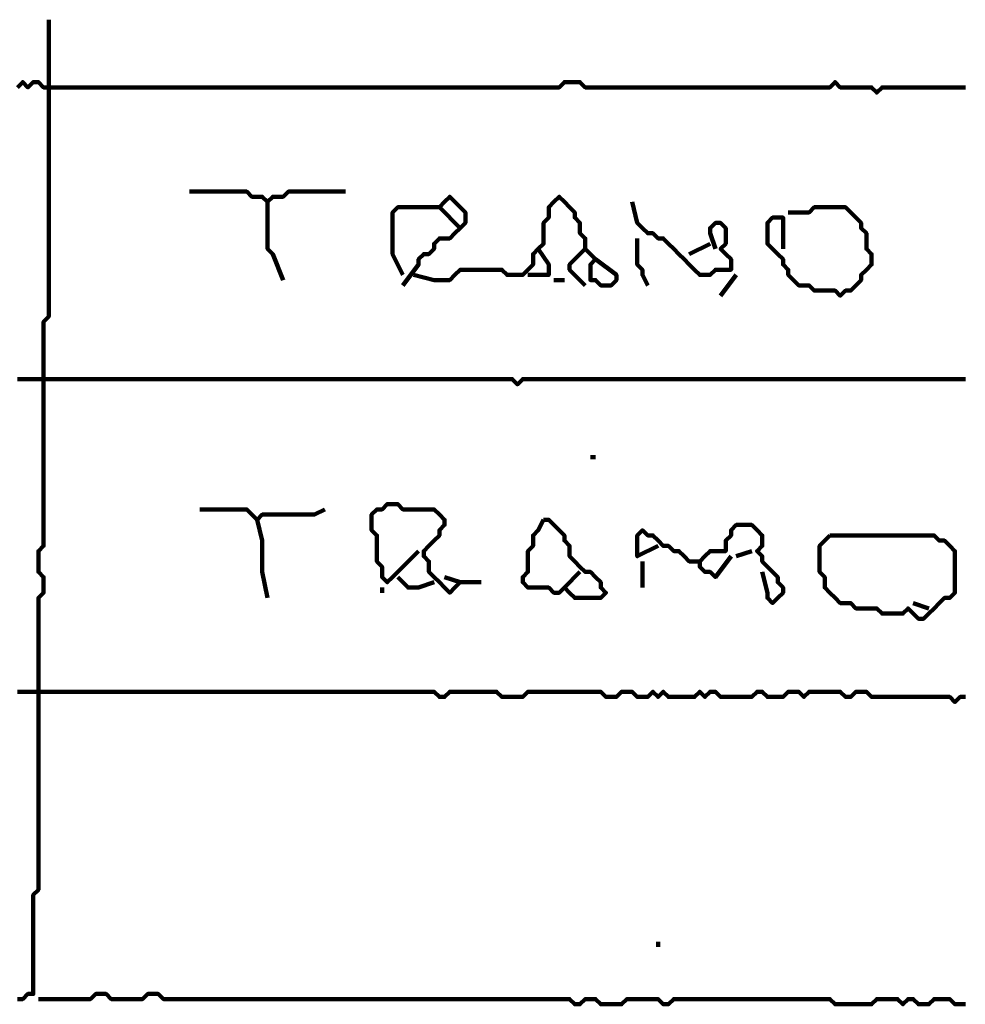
# Model space of a CAD drawing. Header units: metres. Extents: x 1959 to 4131, y 3282 to 4313.
# Tile 310 of 356: x 2430.24 to 2431.92, y 4299.43 to 4301.17. Entities that reach past the tile are written whole.
import ezdxf

# ---------------------------------------------------------------- set-up
doc = ezdxf.new("R2010")
doc.units = ezdxf.units.M
doc.layers.add('P', color=250, linetype='Continuous', lineweight=100)

msp = doc.modelspace()

# ---------------------------------------------------------------- linework, layer by layer
at = {"layer": 'P', "color": 0, "linetype": 'Continuous'}
for points in [[(2430.2909, 4301.1699), (2430.2909, 4301.1607), (2430.2909, 4301.1515), (2430.2909, 4301.1423), (2430.2909, 4301.133), (2430.2909, 4301.1238), (2430.2909, 4301.1146), (2430.2909, 4301.1053), (2430.2909, 4301.0961), (2430.2909, 4301.0869), (2430.2909, 4301.0776), (2430.2909, 4301.0684), (2430.2909, 4301.0592), (2430.2909, 4301.0499), (2430.2909, 4301.0407), (2430.2909, 4301.0315), (2430.2909, 4301.0223), (2430.2909, 4301.013), (2430.2909, 4301.0038), (2430.2909, 4300.9946), (2430.2909, 4300.9853), (2430.2909, 4300.9761), (2430.2909, 4300.9669), (2430.2909, 4300.9576), (2430.2909, 4300.9484), (2430.2909, 4300.9392), (2430.2909, 4300.9299), (2430.2909, 4300.9207), (2430.2909, 4300.9115), (2430.2909, 4300.9023), (2430.2909, 4300.893), (2430.2909, 4300.8838), (2430.2909, 4300.8746), (2430.2909, 4300.8653), (2430.2909, 4300.8561), (2430.2909, 4300.8469), (2430.2909, 4300.8376), (2430.2909, 4300.8284), (2430.2909, 4300.8192), (2430.2909, 4300.8099), (2430.2909, 4300.8007), (2430.2909, 4300.7915), (2430.2909, 4300.7823), (2430.2909, 4300.773), (2430.2909, 4300.7638), (2430.2909, 4300.7546), (2430.2909, 4300.7453), (2430.2909, 4300.7361), (2430.2909, 4300.7269), (2430.2909, 4300.7176), (2430.2909, 4300.7084), (2430.2909, 4300.6992), (2430.2909, 4300.6899), (2430.2909, 4300.6807), (2430.2909, 4300.6715), (2430.2909, 4300.6623), (2430.2909, 4300.653), (2430.2909, 4300.6438), (2430.2817, 4300.6346), (2430.2817, 4300.6253), (2430.2817, 4300.6161), (2430.2817, 4300.6069), (2430.2817, 4300.5976), (2430.2817, 4300.5884), (2430.2817, 4300.5792), (2430.2817, 4300.5699), (2430.2817, 4300.5607), (2430.2817, 4300.5515), (2430.2817, 4300.5423), (2430.2817, 4300.533), (2430.2817, 4300.5238), (2430.2817, 4300.5146), (2430.2817, 4300.5053), (2430.2817, 4300.4961), (2430.2817, 4300.4869), (2430.2817, 4300.4776), (2430.2817, 4300.4684), (2430.2817, 4300.4592), (2430.2817, 4300.4499), (2430.2817, 4300.4407), (2430.2817, 4300.4315), (2430.2817, 4300.4223), (2430.2817, 4300.413), (2430.2817, 4300.4038), (2430.2817, 4300.3946), (2430.2817, 4300.3853), (2430.2817, 4300.3761), (2430.2817, 4300.3669), (2430.2817, 4300.3576), (2430.2817, 4300.3484), (2430.2817, 4300.3392), (2430.2817, 4300.3299), (2430.2817, 4300.3207), (2430.2817, 4300.3115), (2430.2817, 4300.3023), (2430.2817, 4300.293), (2430.2817, 4300.2838), (2430.2817, 4300.2746), (2430.2817, 4300.2653), (2430.2817, 4300.2561), (2430.2817, 4300.2469), (2430.2817, 4300.2376), (2430.2725, 4300.2284), (2430.2725, 4300.2192), (2430.2725, 4300.2099), (2430.2725, 4300.2007), (2430.2725, 4300.1915), (2430.2817, 4300.1823), (2430.2817, 4300.173), (2430.2817, 4300.1638), (2430.2817, 4300.1546), (2430.2725, 4300.1453), (2430.2725, 4300.1361), (2430.2725, 4300.1269), (2430.2725, 4300.1176), (2430.2725, 4300.1084), (2430.2725, 4300.0992), (2430.2725, 4300.0899), (2430.2725, 4300.0807), (2430.2725, 4300.0715), (2430.2725, 4300.0623), (2430.2725, 4300.053), (2430.2725, 4300.0438), (2430.2725, 4300.0346), (2430.2725, 4300.0253), (2430.2725, 4300.0161), (2430.2725, 4300.0069), (2430.2725, 4299.9976), (2430.2725, 4299.9884), (2430.2725, 4299.9792), (2430.2725, 4299.9699), (2430.2725, 4299.9607), (2430.2725, 4299.9515), (2430.2725, 4299.9423), (2430.2725, 4299.933), (2430.2725, 4299.9238), (2430.2725, 4299.9146), (2430.2725, 4299.9053), (2430.2725, 4299.8961), (2430.2725, 4299.8869), (2430.2725, 4299.8776), (2430.2725, 4299.8684), (2430.2725, 4299.8592), (2430.2725, 4299.8499), (2430.2725, 4299.8407), (2430.2725, 4299.8315), (2430.2725, 4299.8223), (2430.2725, 4299.813), (2430.2725, 4299.8038), (2430.2725, 4299.7946), (2430.2725, 4299.7853), (2430.2725, 4299.7761), (2430.2725, 4299.7669), (2430.2725, 4299.7576), (2430.2725, 4299.7484), (2430.2725, 4299.7392), (2430.2725, 4299.7299), (2430.2725, 4299.7207), (2430.2725, 4299.7115), (2430.2725, 4299.7023), (2430.2725, 4299.693), (2430.2725, 4299.6838), (2430.2725, 4299.6746), (2430.2725, 4299.6653), (2430.2725, 4299.6561), (2430.2725, 4299.6469), (2430.2725, 4299.6376), (2430.2725, 4299.6284), (2430.2632, 4299.6192), (2430.2632, 4299.6099), (2430.2632, 4299.6007), (2430.2632, 4299.5915), (2430.2632, 4299.5823), (2430.2632, 4299.573), (2430.2632, 4299.5638), (2430.2632, 4299.5546), (2430.2632, 4299.5453), (2430.2632, 4299.5361), (2430.2632, 4299.5269), (2430.2632, 4299.5176), (2430.2632, 4299.5084), (2430.2632, 4299.4992), (2430.2632, 4299.4899), (2430.2632, 4299.4807), (2430.2632, 4299.4715), (2430.2632, 4299.4623), (2430.2632, 4299.453), (2430.2632, 4299.4438), (2430.254, 4299.4438), (2430.2448, 4299.4346), (2430.2356, 4299.4346)], [(2431.9156, 4301.0499), (2431.9063, 4301.0499), (2431.8971, 4301.0499), (2431.8879, 4301.0499), (2431.8786, 4301.0499), (2431.8694, 4301.0499), (2431.8602, 4301.0499), (2431.8509, 4301.0499), (2431.8417, 4301.0499), (2431.8325, 4301.0499), (2431.8232, 4301.0499), (2431.814, 4301.0499), (2431.8048, 4301.0499), (2431.7956, 4301.0499), (2431.7863, 4301.0499), (2431.7771, 4301.0499), (2431.7679, 4301.0499), (2431.7586, 4301.0407), (2431.7494, 4301.0499), (2431.7402, 4301.0499), (2431.7309, 4301.0499), (2431.7217, 4301.0499), (2431.7125, 4301.0499), (2431.7032, 4301.0499), (2431.694, 4301.0499), (2431.6848, 4301.0592), (2431.6756, 4301.0499), (2431.6663, 4301.0499), (2431.6571, 4301.0499), (2431.6479, 4301.0499), (2431.6386, 4301.0499), (2431.6294, 4301.0499), (2431.6202, 4301.0499), (2431.6109, 4301.0499), (2431.6017, 4301.0499), (2431.5925, 4301.0499), (2431.5832, 4301.0499), (2431.574, 4301.0499), (2431.5648, 4301.0499), (2431.5556, 4301.0499), (2431.5463, 4301.0499), (2431.5371, 4301.0499), (2431.5279, 4301.0499), (2431.5186, 4301.0499), (2431.5094, 4301.0499), (2431.5002, 4301.0499), (2431.4909, 4301.0499), (2431.4817, 4301.0499), (2431.4725, 4301.0499), (2431.4632, 4301.0499), (2431.454, 4301.0499), (2431.4448, 4301.0499), (2431.4356, 4301.0499), (2431.4263, 4301.0499), (2431.4171, 4301.0499), (2431.4079, 4301.0499), (2431.3986, 4301.0499), (2431.3894, 4301.0499), (2431.3802, 4301.0499), (2431.3709, 4301.0499), (2431.3617, 4301.0499), (2431.3525, 4301.0499), (2431.3432, 4301.0499), (2431.334, 4301.0499), (2431.3248, 4301.0499), (2431.3156, 4301.0499), (2431.3063, 4301.0499), (2431.2971, 4301.0499), (2431.2879, 4301.0499), (2431.2786, 4301.0499), (2431.2694, 4301.0499), (2431.2602, 4301.0499), (2431.2509, 4301.0499), (2431.2417, 4301.0499), (2431.2325, 4301.0592), (2431.2232, 4301.0592), (2431.214, 4301.0592), (2431.2048, 4301.0592), (2431.1956, 4301.0499), (2431.1863, 4301.0499), (2431.1771, 4301.0499), (2431.1679, 4301.0499), (2431.1586, 4301.0499), (2431.1494, 4301.0499), (2431.1402, 4301.0499), (2431.1309, 4301.0499), (2431.1217, 4301.0499), (2431.1125, 4301.0499), (2431.1032, 4301.0499), (2431.094, 4301.0499), (2431.0848, 4301.0499), (2431.0756, 4301.0499), (2431.0663, 4301.0499), (2431.0571, 4301.0499), (2431.0479, 4301.0499), (2431.0386, 4301.0499), (2431.0294, 4301.0499), (2431.0202, 4301.0499), (2431.0109, 4301.0499), (2431.0017, 4301.0499), (2430.9925, 4301.0499), (2430.9832, 4301.0499), (2430.974, 4301.0499), (2430.9648, 4301.0499), (2430.9556, 4301.0499), (2430.9463, 4301.0499), (2430.9371, 4301.0499), (2430.9279, 4301.0499), (2430.9186, 4301.0499), (2430.9094, 4301.0499), (2430.9002, 4301.0499), (2430.8909, 4301.0499), (2430.8817, 4301.0499), (2430.8725, 4301.0499), (2430.8632, 4301.0499), (2430.854, 4301.0499), (2430.8448, 4301.0499), (2430.8356, 4301.0499), (2430.8263, 4301.0499), (2430.8171, 4301.0499), (2430.8079, 4301.0499), (2430.7986, 4301.0499), (2430.7894, 4301.0499), (2430.7802, 4301.0499), (2430.7709, 4301.0499), (2430.7617, 4301.0499), (2430.7525, 4301.0499), (2430.7432, 4301.0499), (2430.734, 4301.0499), (2430.7248, 4301.0499), (2430.7156, 4301.0499), (2430.7063, 4301.0499), (2430.6971, 4301.0499), (2430.6879, 4301.0499), (2430.6786, 4301.0499), (2430.6694, 4301.0499), (2430.6602, 4301.0499), (2430.6509, 4301.0499), (2430.6417, 4301.0499), (2430.6325, 4301.0499), (2430.6232, 4301.0499), (2430.614, 4301.0499), (2430.6048, 4301.0499), (2430.5956, 4301.0499), (2430.5863, 4301.0499), (2430.5771, 4301.0499), (2430.5679, 4301.0499), (2430.5586, 4301.0499), (2430.5494, 4301.0499), (2430.5402, 4301.0499), (2430.5309, 4301.0499), (2430.5217, 4301.0499), (2430.5125, 4301.0499), (2430.5032, 4301.0499), (2430.494, 4301.0499), (2430.4848, 4301.0499), (2430.4756, 4301.0499), (2430.4663, 4301.0499), (2430.4571, 4301.0499), (2430.4479, 4301.0499), (2430.4386, 4301.0499), (2430.4294, 4301.0499), (2430.4202, 4301.0499), (2430.4109, 4301.0499), (2430.4017, 4301.0499), (2430.3925, 4301.0499), (2430.3832, 4301.0499), (2430.374, 4301.0499), (2430.3648, 4301.0499), (2430.3556, 4301.0499), (2430.3463, 4301.0499), (2430.3371, 4301.0499), (2430.3279, 4301.0499), (2430.3186, 4301.0499), (2430.3094, 4301.0499), (2430.3002, 4301.0499), (2430.2909, 4301.0499), (2430.2817, 4301.0499), (2430.2725, 4301.0592), (2430.2632, 4301.0592), (2430.254, 4301.0499), (2430.2448, 4301.0592), (2430.2356, 4301.0499)], [(2430.5402, 4300.8653), (2430.5771, 4300.8653), (2430.5863, 4300.8653), (2430.5956, 4300.8653), (2430.6048, 4300.8653), (2430.614, 4300.8653), (2430.6232, 4300.8653), (2430.6325, 4300.8653), (2430.6417, 4300.8653), (2430.6509, 4300.8561), (2430.6602, 4300.8561), (2430.6694, 4300.8561), (2430.6786, 4300.8469), (2430.6879, 4300.8561), (2430.6971, 4300.8561), (2430.7063, 4300.8561), (2430.7156, 4300.8653), (2430.7248, 4300.8653), (2430.734, 4300.8653), (2430.7432, 4300.8653), (2430.7525, 4300.8653), (2430.7617, 4300.8653), (2430.7709, 4300.8653), (2430.7802, 4300.8653), (2430.8171, 4300.8653)], [(2431.0202, 4300.8007), (2430.9832, 4300.8376), (2430.9925, 4300.8469), (2431.0017, 4300.8561), (2431.0109, 4300.8469), (2431.0202, 4300.8376), (2431.0294, 4300.8284), (2431.0294, 4300.8192), (2431.0294, 4300.8099), (2431.0202, 4300.8007), (2431.0109, 4300.7915), (2431.0017, 4300.7823), (2430.9925, 4300.7823), (2430.9832, 4300.7823), (2430.974, 4300.773), (2430.974, 4300.7638), (2430.9648, 4300.7546), (2430.9556, 4300.7546), (2430.9463, 4300.7453), (2430.9463, 4300.7361), (2430.9186, 4300.6992)], [(2430.9371, 4300.7176), (2430.974, 4300.7084), (2430.9832, 4300.7084), (2430.9925, 4300.7084), (2431.0017, 4300.7084), (2431.0109, 4300.7176), (2431.0202, 4300.7269), (2431.0294, 4300.7269), (2431.0386, 4300.7269), (2431.0479, 4300.7269), (2431.0571, 4300.7269), (2431.0663, 4300.7269), (2431.0756, 4300.7269), (2431.0848, 4300.7269), (2431.094, 4300.7269), (2431.1032, 4300.7176), (2431.1125, 4300.7176), (2431.1217, 4300.7176), (2431.1309, 4300.7176), (2431.1402, 4300.7269), (2431.1494, 4300.7361), (2431.1494, 4300.7453), (2431.1494, 4300.7546), (2431.1586, 4300.7638), (2431.1679, 4300.773), (2431.1679, 4300.7823), (2431.1679, 4300.7915), (2431.1679, 4300.8007), (2431.1679, 4300.8099), (2431.1771, 4300.8192), (2431.1771, 4300.8284), (2431.1771, 4300.8376), (2431.1863, 4300.8469), (2431.1956, 4300.8561), (2431.2048, 4300.8469), (2431.214, 4300.8376), (2431.2232, 4300.8284), (2431.2232, 4300.8192), (2431.2325, 4300.8099), (2431.2325, 4300.8007), (2431.2325, 4300.7915), (2431.2417, 4300.7823), (2431.2417, 4300.773), (2431.2417, 4300.7638), (2431.2509, 4300.7546), (2431.2602, 4300.7453), (2431.2509, 4300.7361), (2431.2509, 4300.7269), (2431.2509, 4300.7176), (2431.2509, 4300.7084), (2431.2602, 4300.7084), (2431.2694, 4300.6992), (2431.2786, 4300.6992), (2431.2879, 4300.6992), (2431.2971, 4300.7084), (2431.2971, 4300.7176), (2431.2602, 4300.7453)], [(2430.6786, 4300.8469), (2430.6786, 4300.8099), (2430.6786, 4300.8007), (2430.6786, 4300.7915), (2430.6786, 4300.7823), (2430.6786, 4300.773), (2430.6786, 4300.7638), (2430.6879, 4300.7546), (2430.7063, 4300.7084)], [(2430.9186, 4300.7176), (2430.9002, 4300.7546), (2430.9002, 4300.7638), (2430.9002, 4300.773), (2430.9002, 4300.7823), (2430.9002, 4300.7915), (2430.9002, 4300.8007), (2430.9002, 4300.8099), (2430.9002, 4300.8192), (2430.9002, 4300.8284), (2430.9094, 4300.8376), (2430.9186, 4300.8376), (2430.9279, 4300.8376), (2430.9371, 4300.8376), (2430.9463, 4300.8376), (2430.9556, 4300.8376), (2430.9832, 4300.8376)], [(2431.3248, 4300.8469), (2431.334, 4300.8099), (2431.3432, 4300.8007), (2431.3525, 4300.7915), (2431.3617, 4300.7915), (2431.3709, 4300.7823), (2431.3802, 4300.7823), (2431.3894, 4300.773), (2431.3986, 4300.7638), (2431.4079, 4300.7546), (2431.4171, 4300.7453), (2431.4263, 4300.7361), (2431.4356, 4300.7269), (2431.4448, 4300.7176), (2431.454, 4300.7176), (2431.4632, 4300.7176), (2431.4725, 4300.7269), (2431.4817, 4300.7269), (2431.4909, 4300.7269), (2431.5002, 4300.7269), (2431.5002, 4300.7361), (2431.5002, 4300.7453), (2431.4909, 4300.7546), (2431.4817, 4300.7638), (2431.4909, 4300.773), (2431.4909, 4300.7823), (2431.4909, 4300.7915), (2431.4909, 4300.8007), (2431.4817, 4300.8099), (2431.4725, 4300.8099), (2431.4632, 4300.8007), (2431.4632, 4300.7915), (2431.4725, 4300.7638)], [(2431.6017, 4300.8284), (2431.6386, 4300.8284), (2431.6479, 4300.8376), (2431.6571, 4300.8376), (2431.6663, 4300.8376), (2431.6756, 4300.8376), (2431.6848, 4300.8376), (2431.694, 4300.8376), (2431.7032, 4300.8376), (2431.7125, 4300.8284), (2431.7217, 4300.8192), (2431.7309, 4300.8099), (2431.7309, 4300.8007), (2431.7402, 4300.7915), (2431.7402, 4300.7823), (2431.7402, 4300.773), (2431.7402, 4300.7638), (2431.7494, 4300.7546), (2431.7494, 4300.7453), (2431.7494, 4300.7361), (2431.7402, 4300.7269), (2431.7309, 4300.7176), (2431.7309, 4300.7084), (2431.7217, 4300.6992), (2431.7125, 4300.6899), (2431.7032, 4300.6899), (2431.694, 4300.6807), (2431.6848, 4300.6899), (2431.6756, 4300.6899), (2431.6663, 4300.6899), (2431.6571, 4300.6899), (2431.6479, 4300.6899), (2431.6386, 4300.6992), (2431.6294, 4300.6992), (2431.6202, 4300.6992), (2431.6109, 4300.7084), (2431.6017, 4300.7176), (2431.6017, 4300.7269), (2431.5925, 4300.7361), (2431.5925, 4300.7453), (2431.5832, 4300.7546), (2431.574, 4300.7638), (2431.5648, 4300.773), (2431.5648, 4300.7823), (2431.5648, 4300.7915), (2431.5648, 4300.8007), (2431.5648, 4300.8099), (2431.574, 4300.8192), (2431.5832, 4300.8192), (2431.5925, 4300.8192), (2431.5925, 4300.8099), (2431.5925, 4300.8007), (2431.5925, 4300.7638)], [(2431.334, 4300.7823), (2431.334, 4300.7546), (2431.334, 4300.7453), (2431.334, 4300.7361), (2431.3432, 4300.7269), (2431.3432, 4300.7176), (2431.3525, 4300.6992)], [(2431.1586, 4300.7638), (2431.1771, 4300.7361), (2431.1771, 4300.7269), (2431.1771, 4300.7176), (2431.1679, 4300.7176), (2431.1586, 4300.7176), (2431.1402, 4300.7176)], [(2431.2417, 4300.7638), (2431.214, 4300.7361), (2431.214, 4300.7269), (2431.2417, 4300.6992)], [(2431.4632, 4300.773), (2431.4263, 4300.7546)], [(2431.1863, 4300.7084), (2431.2048, 4300.7084)], [(2431.5094, 4300.7176), (2431.4817, 4300.6807)], [(2430.2356, 4300.533), (2430.2448, 4300.533), (2430.254, 4300.533), (2430.2632, 4300.533), (2430.2725, 4300.533), (2430.2817, 4300.533), (2430.2909, 4300.533), (2430.3002, 4300.533), (2430.3094, 4300.533), (2430.3186, 4300.533), (2430.3279, 4300.533), (2430.3371, 4300.533), (2430.3463, 4300.533), (2430.3556, 4300.533), (2430.3648, 4300.533), (2430.374, 4300.533), (2430.3832, 4300.533), (2430.3925, 4300.533), (2430.4017, 4300.533), (2430.4109, 4300.533), (2430.4202, 4300.533), (2430.4294, 4300.533), (2430.4386, 4300.533), (2430.4479, 4300.533), (2430.4571, 4300.533), (2430.4663, 4300.533), (2430.4756, 4300.533), (2430.4848, 4300.533), (2430.494, 4300.533), (2430.5032, 4300.533), (2430.5125, 4300.533), (2430.5217, 4300.533), (2430.5309, 4300.533), (2430.5402, 4300.533), (2430.5494, 4300.533), (2430.5586, 4300.533), (2430.5679, 4300.533), (2430.5771, 4300.533), (2430.5863, 4300.533), (2430.5956, 4300.533), (2430.6048, 4300.533), (2430.614, 4300.533), (2430.6232, 4300.533), (2430.6325, 4300.533), (2430.6417, 4300.533), (2430.6509, 4300.533), (2430.6602, 4300.533), (2430.6694, 4300.533), (2430.6786, 4300.533), (2430.6879, 4300.533), (2430.6971, 4300.533), (2430.7063, 4300.533), (2430.7156, 4300.533), (2430.7248, 4300.533), (2430.734, 4300.533), (2430.7432, 4300.533), (2430.7525, 4300.533), (2430.7617, 4300.533), (2430.7709, 4300.533), (2430.7802, 4300.533), (2430.7894, 4300.533), (2430.7986, 4300.533), (2430.8079, 4300.533), (2430.8171, 4300.533), (2430.8263, 4300.533), (2430.8356, 4300.533), (2430.8448, 4300.533), (2430.854, 4300.533), (2430.8632, 4300.533), (2430.8725, 4300.533), (2430.8817, 4300.533), (2430.8909, 4300.533), (2430.9002, 4300.533), (2430.9094, 4300.533), (2430.9186, 4300.533), (2430.9279, 4300.533), (2430.9371, 4300.533), (2430.9463, 4300.533), (2430.9556, 4300.533), (2430.9648, 4300.533), (2430.974, 4300.533), (2430.9832, 4300.533), (2430.9925, 4300.533), (2431.0017, 4300.533), (2431.0109, 4300.533), (2431.0202, 4300.533), (2431.0294, 4300.533), (2431.0386, 4300.533), (2431.0479, 4300.533), (2431.0571, 4300.533), (2431.0663, 4300.533), (2431.0756, 4300.533), (2431.0848, 4300.533), (2431.094, 4300.533), (2431.1032, 4300.533), (2431.1125, 4300.533), (2431.1217, 4300.5238), (2431.1309, 4300.533), (2431.1402, 4300.533), (2431.1494, 4300.533), (2431.1586, 4300.533), (2431.1679, 4300.533), (2431.1771, 4300.533), (2431.1863, 4300.533), (2431.1956, 4300.533), (2431.2048, 4300.533), (2431.214, 4300.533), (2431.2232, 4300.533), (2431.2325, 4300.533), (2431.2417, 4300.533), (2431.2509, 4300.533), (2431.2602, 4300.533), (2431.2694, 4300.533), (2431.2786, 4300.533), (2431.2879, 4300.533), (2431.2971, 4300.533), (2431.3063, 4300.533), (2431.3156, 4300.533), (2431.3248, 4300.533), (2431.334, 4300.533), (2431.3432, 4300.533), (2431.3525, 4300.533), (2431.3617, 4300.533), (2431.3709, 4300.533), (2431.3802, 4300.533), (2431.3894, 4300.533), (2431.3986, 4300.533), (2431.4079, 4300.533), (2431.4171, 4300.533), (2431.4263, 4300.533), (2431.4356, 4300.533), (2431.4448, 4300.533), (2431.454, 4300.533), (2431.4632, 4300.533), (2431.4725, 4300.533), (2431.4817, 4300.533), (2431.4909, 4300.533), (2431.5002, 4300.533), (2431.5094, 4300.533), (2431.5186, 4300.533), (2431.5279, 4300.533), (2431.5371, 4300.533), (2431.5463, 4300.533), (2431.5556, 4300.533), (2431.5648, 4300.533), (2431.574, 4300.533), (2431.5832, 4300.533), (2431.5925, 4300.533), (2431.6017, 4300.533), (2431.6109, 4300.533), (2431.6202, 4300.533), (2431.6294, 4300.533), (2431.6386, 4300.533), (2431.6479, 4300.533), (2431.6571, 4300.533), (2431.6663, 4300.533), (2431.6756, 4300.533), (2431.6848, 4300.533), (2431.694, 4300.533), (2431.7032, 4300.533), (2431.7125, 4300.533), (2431.7217, 4300.533), (2431.7309, 4300.533), (2431.7402, 4300.533), (2431.7494, 4300.533), (2431.7586, 4300.533), (2431.7679, 4300.533), (2431.7771, 4300.533), (2431.7863, 4300.533), (2431.7956, 4300.533), (2431.8048, 4300.533), (2431.814, 4300.533), (2431.8232, 4300.533), (2431.8325, 4300.533), (2431.8417, 4300.533), (2431.8509, 4300.533), (2431.8602, 4300.533), (2431.8694, 4300.533), (2431.8786, 4300.533), (2431.8879, 4300.533), (2431.8971, 4300.533), (2431.9063, 4300.533), (2431.9156, 4300.533)], [(2431.2509, 4300.3946), (2431.2602, 4300.3946)], [(2430.9463, 4300.2284), (2430.9186, 4300.2007), (2430.9094, 4300.1915), (2430.9002, 4300.1823), (2430.8909, 4300.173), (2430.8817, 4300.1823), (2430.8817, 4300.1915), (2430.8817, 4300.2007), (2430.8725, 4300.2099), (2430.8725, 4300.2192), (2430.8725, 4300.2284), (2430.8725, 4300.2376), (2430.8725, 4300.2469), (2430.8725, 4300.2561), (2430.8632, 4300.2653), (2430.8632, 4300.2746), (2430.8632, 4300.2838), (2430.8632, 4300.293), (2430.8725, 4300.3023), (2430.8817, 4300.3023), (2430.8909, 4300.3115), (2430.9002, 4300.3115), (2430.9094, 4300.3115), (2430.9186, 4300.3023), (2430.9279, 4300.3023), (2430.9371, 4300.3023), (2430.9463, 4300.3023), (2430.9556, 4300.3023), (2430.9648, 4300.3023), (2430.974, 4300.3023), (2430.9832, 4300.293), (2430.9925, 4300.2838), (2430.9925, 4300.2746), (2430.9832, 4300.2653), (2430.9832, 4300.2561), (2430.974, 4300.2469), (2430.9648, 4300.2376), (2430.9556, 4300.2284), (2430.9556, 4300.2192), (2430.9648, 4300.2099), (2430.9648, 4300.2007), (2430.9648, 4300.1915), (2430.974, 4300.1823), (2430.9832, 4300.173), (2430.9925, 4300.1638), (2431.0017, 4300.1546), (2431.0109, 4300.1638), (2431.0202, 4300.173), (2430.9925, 4300.1823)], [(2430.5586, 4300.3023), (2430.5956, 4300.3023), (2430.6048, 4300.3023), (2430.614, 4300.3023), (2430.6232, 4300.3023), (2430.6325, 4300.3023), (2430.6417, 4300.3023), (2430.6509, 4300.293), (2430.6602, 4300.2838), (2430.6694, 4300.293), (2430.6786, 4300.293), (2430.6879, 4300.293), (2430.6971, 4300.293), (2430.7063, 4300.293), (2430.7156, 4300.293), (2430.7248, 4300.293), (2430.734, 4300.293), (2430.7432, 4300.293), (2430.7525, 4300.293), (2430.7617, 4300.293), (2430.7802, 4300.3023)], [(2430.6602, 4300.2838), (2430.6694, 4300.2469), (2430.6694, 4300.2376), (2430.6694, 4300.2284), (2430.6694, 4300.2192), (2430.6694, 4300.2099), (2430.6694, 4300.2007), (2430.6694, 4300.1915), (2430.6786, 4300.1453)], [(2431.1679, 4300.2838), (2431.1771, 4300.2838), (2431.1863, 4300.2746), (2431.1956, 4300.2653), (2431.2048, 4300.2561), (2431.2048, 4300.2469), (2431.214, 4300.2376), (2431.214, 4300.2284), (2431.214, 4300.2192), (2431.2232, 4300.2099), (2431.2325, 4300.2007), (2431.2417, 4300.1915), (2431.2509, 4300.1915), (2431.2602, 4300.1823), (2431.2694, 4300.173), (2431.2694, 4300.1638), (2431.2786, 4300.1546), (2431.2694, 4300.1453), (2431.2602, 4300.1453), (2431.2509, 4300.1453), (2431.2417, 4300.1453), (2431.2325, 4300.1453), (2431.2232, 4300.1453), (2431.214, 4300.1546), (2431.2048, 4300.1638), (2431.1956, 4300.1546), (2431.1863, 4300.1546), (2431.1771, 4300.1638), (2431.1679, 4300.1638), (2431.1586, 4300.1638), (2431.1494, 4300.1638), (2431.1402, 4300.1638), (2431.1309, 4300.173), (2431.1309, 4300.1823), (2431.1402, 4300.1915), (2431.1402, 4300.2007), (2431.1402, 4300.2099), (2431.1402, 4300.2192), (2431.1402, 4300.2284), (2431.1494, 4300.2376), (2431.1494, 4300.2469), (2431.1494, 4300.2561), (2431.1586, 4300.2653), (2431.1679, 4300.2838)], [(2431.5002, 4300.2192), (2431.4725, 4300.1823), (2431.4632, 4300.1915), (2431.454, 4300.1915), (2431.4448, 4300.2007), (2431.4448, 4300.2099), (2431.454, 4300.2192), (2431.4632, 4300.2284), (2431.4725, 4300.2284), (2431.4817, 4300.2284), (2431.4909, 4300.2284), (2431.4909, 4300.2376), (2431.4909, 4300.2469), (2431.5002, 4300.2561), (2431.5002, 4300.2653), (2431.5094, 4300.2746), (2431.5186, 4300.2746), (2431.5279, 4300.2746), (2431.5371, 4300.2746), (2431.5463, 4300.2653), (2431.5556, 4300.2561), (2431.5556, 4300.2469), (2431.5556, 4300.2376), (2431.5463, 4300.2284), (2431.5556, 4300.2192), (2431.5556, 4300.2099), (2431.5648, 4300.2007), (2431.574, 4300.1915), (2431.5832, 4300.1823), (2431.5832, 4300.173), (2431.5925, 4300.1638), (2431.5925, 4300.1546), (2431.5832, 4300.1453), (2431.574, 4300.1361), (2431.5648, 4300.1453), (2431.5648, 4300.1546), (2431.5556, 4300.1915)], [(2431.3709, 4300.2376), (2431.334, 4300.2192), (2431.334, 4300.2284), (2431.334, 4300.2376), (2431.334, 4300.2469), (2431.334, 4300.2561), (2431.3432, 4300.2653), (2431.3525, 4300.2561), (2431.3617, 4300.2561), (2431.3709, 4300.2469), (2431.3802, 4300.2376), (2431.3894, 4300.2376), (2431.3986, 4300.2284), (2431.4079, 4300.2284), (2431.4171, 4300.2192), (2431.4263, 4300.2099), (2431.4448, 4300.2099)], [(2431.6756, 4300.2561), (2431.6848, 4300.2561), (2431.694, 4300.2561), (2431.7032, 4300.2561), (2431.7125, 4300.2561), (2431.7217, 4300.2561), (2431.7309, 4300.2561), (2431.7402, 4300.2561), (2431.7494, 4300.2561), (2431.7586, 4300.2561), (2431.7679, 4300.2561), (2431.7771, 4300.2561), (2431.7863, 4300.2561), (2431.7956, 4300.2561), (2431.8048, 4300.2561), (2431.814, 4300.2561), (2431.8232, 4300.2561), (2431.8325, 4300.2561), (2431.8417, 4300.2561), (2431.8509, 4300.2561), (2431.8602, 4300.2561), (2431.8694, 4300.2469), (2431.8786, 4300.2469), (2431.8879, 4300.2376), (2431.8971, 4300.2284), (2431.8971, 4300.2192), (2431.8971, 4300.2099), (2431.8971, 4300.2007), (2431.8971, 4300.1915), (2431.8971, 4300.1823), (2431.8971, 4300.173), (2431.8971, 4300.1638), (2431.8971, 4300.1546), (2431.8879, 4300.1453), (2431.8786, 4300.1453), (2431.8694, 4300.1361), (2431.8602, 4300.1269), (2431.8509, 4300.1176), (2431.8417, 4300.1084), (2431.8325, 4300.1084), (2431.8232, 4300.1176), (2431.814, 4300.1269), (2431.8048, 4300.1176), (2431.7956, 4300.1176), (2431.7863, 4300.1176), (2431.7771, 4300.1176), (2431.7679, 4300.1176), (2431.7586, 4300.1269), (2431.7494, 4300.1269), (2431.7402, 4300.1269), (2431.7309, 4300.1269), (2431.7217, 4300.1269), (2431.7125, 4300.1361), (2431.7032, 4300.1361), (2431.694, 4300.1361), (2431.6848, 4300.1453), (2431.6756, 4300.1546), (2431.6663, 4300.1638), (2431.6663, 4300.173), (2431.6663, 4300.1823), (2431.6571, 4300.1915), (2431.6571, 4300.2007), (2431.6571, 4300.2099), (2431.6571, 4300.2192), (2431.6571, 4300.2284), (2431.6571, 4300.2376), (2431.6756, 4300.2561)], [(2431.5094, 4300.2192), (2431.5371, 4300.2284)], [(2431.3432, 4300.2099), (2431.3432, 4300.1638)], [(2431.2325, 4300.1915), (2431.2048, 4300.1638)], [(2430.9094, 4300.1823), (2430.9279, 4300.1638), (2430.9371, 4300.1638), (2430.9463, 4300.1638), (2430.974, 4300.173)], [(2431.0202, 4300.173), (2431.0571, 4300.173)], [(2430.8817, 4300.1638), (2430.8817, 4300.1546)], [(2431.8232, 4300.1361), (2431.8509, 4300.1269)], [(2430.2356, 4299.9792), (2430.2448, 4299.9792), (2430.254, 4299.9792), (2430.2632, 4299.9792), (2430.2725, 4299.9792), (2430.2817, 4299.9792), (2430.2909, 4299.9792), (2430.3002, 4299.9792), (2430.3094, 4299.9792), (2430.3186, 4299.9792), (2430.3279, 4299.9792), (2430.3371, 4299.9792), (2430.3463, 4299.9792), (2430.3556, 4299.9792), (2430.3648, 4299.9792), (2430.374, 4299.9792), (2430.3832, 4299.9792), (2430.3925, 4299.9792), (2430.4017, 4299.9792), (2430.4109, 4299.9792), (2430.4202, 4299.9792), (2430.4294, 4299.9792), (2430.4386, 4299.9792), (2430.4479, 4299.9792), (2430.4571, 4299.9792), (2430.4663, 4299.9792), (2430.4756, 4299.9792), (2430.4848, 4299.9792), (2430.494, 4299.9792), (2430.5032, 4299.9792), (2430.5125, 4299.9792), (2430.5217, 4299.9792), (2430.5309, 4299.9792), (2430.5402, 4299.9792), (2430.5494, 4299.9792), (2430.5586, 4299.9792), (2430.5679, 4299.9792), (2430.5771, 4299.9792), (2430.5863, 4299.9792), (2430.5956, 4299.9792), (2430.6048, 4299.9792), (2430.614, 4299.9792), (2430.6232, 4299.9792), (2430.6325, 4299.9792), (2430.6417, 4299.9792), (2430.6509, 4299.9792), (2430.6602, 4299.9792), (2430.6694, 4299.9792), (2430.6786, 4299.9792), (2430.6879, 4299.9792), (2430.6971, 4299.9792), (2430.7063, 4299.9792), (2430.7156, 4299.9792), (2430.7248, 4299.9792), (2430.734, 4299.9792), (2430.7432, 4299.9792), (2430.7525, 4299.9792), (2430.7617, 4299.9792), (2430.7709, 4299.9792), (2430.7802, 4299.9792), (2430.7894, 4299.9792), (2430.7986, 4299.9792), (2430.8079, 4299.9792), (2430.8171, 4299.9792), (2430.8263, 4299.9792), (2430.8356, 4299.9792), (2430.8448, 4299.9792), (2430.854, 4299.9792), (2430.8632, 4299.9792), (2430.8725, 4299.9792), (2430.8817, 4299.9792), (2430.8909, 4299.9792), (2430.9002, 4299.9792), (2430.9094, 4299.9792), (2430.9186, 4299.9792), (2430.9279, 4299.9792), (2430.9371, 4299.9792), (2430.9463, 4299.9792), (2430.9556, 4299.9792), (2430.9648, 4299.9792), (2430.974, 4299.9792), (2430.9832, 4299.9699), (2430.9925, 4299.9699), (2431.0017, 4299.9792), (2431.0109, 4299.9792), (2431.0202, 4299.9792), (2431.0294, 4299.9792), (2431.0386, 4299.9792), (2431.0479, 4299.9792), (2431.0571, 4299.9792), (2431.0663, 4299.9792), (2431.0756, 4299.9792), (2431.0848, 4299.9792), (2431.094, 4299.9699), (2431.1032, 4299.9699), (2431.1125, 4299.9699), (2431.1217, 4299.9699), (2431.1309, 4299.9699), (2431.1402, 4299.9792), (2431.1494, 4299.9792), (2431.1586, 4299.9792), (2431.1679, 4299.9792), (2431.1771, 4299.9792), (2431.1863, 4299.9792), (2431.1956, 4299.9792), (2431.2048, 4299.9792), (2431.214, 4299.9792), (2431.2232, 4299.9792), (2431.2325, 4299.9792), (2431.2417, 4299.9792), (2431.2509, 4299.9792), (2431.2602, 4299.9792), (2431.2694, 4299.9792), (2431.2786, 4299.9699), (2431.2879, 4299.9699), (2431.2971, 4299.9699), (2431.3063, 4299.9792), (2431.3156, 4299.9792), (2431.3248, 4299.9792), (2431.334, 4299.9699), (2431.3432, 4299.9699), (2431.3525, 4299.9699), (2431.3617, 4299.9792), (2431.3709, 4299.9699), (2431.3802, 4299.9792), (2431.3894, 4299.9699), (2431.3986, 4299.9699), (2431.4079, 4299.9699), (2431.4171, 4299.9699), (2431.4263, 4299.9699), (2431.4356, 4299.9699), (2431.4448, 4299.9792), (2431.454, 4299.9699), (2431.4632, 4299.9792), (2431.4725, 4299.9792), (2431.4817, 4299.9699), (2431.4909, 4299.9699), (2431.5002, 4299.9699), (2431.5094, 4299.9699), (2431.5186, 4299.9699), (2431.5279, 4299.9699), (2431.5371, 4299.9699), (2431.5463, 4299.9792), (2431.5556, 4299.9792), (2431.5648, 4299.9699), (2431.574, 4299.9699), (2431.5832, 4299.9699), (2431.5925, 4299.9699), (2431.6017, 4299.9792), (2431.6109, 4299.9792), (2431.6202, 4299.9792), (2431.6294, 4299.9699), (2431.6386, 4299.9792), (2431.6479, 4299.9792), (2431.6571, 4299.9792), (2431.6663, 4299.9792), (2431.6756, 4299.9792), (2431.6848, 4299.9792), (2431.694, 4299.9792), (2431.7032, 4299.9699), (2431.7125, 4299.9699), (2431.7217, 4299.9792), (2431.7309, 4299.9792), (2431.7402, 4299.9792), (2431.7494, 4299.9699), (2431.7586, 4299.9699), (2431.7679, 4299.9699), (2431.7771, 4299.9699), (2431.7863, 4299.9699), (2431.7956, 4299.9699), (2431.8048, 4299.9699), (2431.814, 4299.9699), (2431.8232, 4299.9699), (2431.8325, 4299.9699), (2431.8417, 4299.9699), (2431.8509, 4299.9699), (2431.8602, 4299.9699), (2431.8694, 4299.9699), (2431.8786, 4299.9699), (2431.8879, 4299.9699), (2431.8971, 4299.9607), (2431.9063, 4299.9699), (2431.9156, 4299.9699)], [(2431.3709, 4299.5361), (2431.3709, 4299.5269)], [(2431.9156, 4299.4253), (2431.9063, 4299.4253), (2431.8971, 4299.4253), (2431.8879, 4299.4346), (2431.8786, 4299.4346), (2431.8694, 4299.4346), (2431.8602, 4299.4346), (2431.8509, 4299.4253), (2431.8417, 4299.4253), (2431.8325, 4299.4253), (2431.8232, 4299.4346), (2431.814, 4299.4346), (2431.8048, 4299.4253), (2431.7956, 4299.4346), (2431.7863, 4299.4346), (2431.7771, 4299.4346), (2431.7679, 4299.4346), (2431.7586, 4299.4346), (2431.7494, 4299.4253), (2431.7402, 4299.4253), (2431.7309, 4299.4253), (2431.7217, 4299.4253), (2431.7125, 4299.4253), (2431.7032, 4299.4253), (2431.694, 4299.4253), (2431.6848, 4299.4253), (2431.6756, 4299.4346), (2431.6663, 4299.4346), (2431.6571, 4299.4346), (2431.6479, 4299.4346), (2431.6386, 4299.4346), (2431.6294, 4299.4346), (2431.6202, 4299.4346), (2431.6109, 4299.4346), (2431.6017, 4299.4346), (2431.5925, 4299.4346), (2431.5832, 4299.4346), (2431.574, 4299.4346), (2431.5648, 4299.4346), (2431.5556, 4299.4346), (2431.5463, 4299.4346), (2431.5371, 4299.4346), (2431.5279, 4299.4346), (2431.5186, 4299.4346), (2431.5094, 4299.4346), (2431.5002, 4299.4346), (2431.4909, 4299.4346), (2431.4817, 4299.4346), (2431.4725, 4299.4346), (2431.4632, 4299.4346), (2431.454, 4299.4346), (2431.4448, 4299.4346), (2431.4356, 4299.4346), (2431.4263, 4299.4346), (2431.4171, 4299.4346), (2431.4079, 4299.4346), (2431.3986, 4299.4346), (2431.3894, 4299.4253), (2431.3802, 4299.4253), (2431.3709, 4299.4346), (2431.3617, 4299.4346), (2431.3525, 4299.4346), (2431.3432, 4299.4346), (2431.334, 4299.4346), (2431.3248, 4299.4346), (2431.3156, 4299.4346), (2431.3063, 4299.4253), (2431.2971, 4299.4253), (2431.2879, 4299.4253), (2431.2786, 4299.4253), (2431.2694, 4299.4253), (2431.2602, 4299.4346), (2431.2509, 4299.4346), (2431.2417, 4299.4346), (2431.2325, 4299.4253), (2431.2232, 4299.4253), (2431.214, 4299.4346), (2431.2048, 4299.4346), (2431.1956, 4299.4346), (2431.1863, 4299.4346), (2431.1771, 4299.4346), (2431.1679, 4299.4346), (2431.1586, 4299.4346), (2431.1494, 4299.4346), (2431.1402, 4299.4346), (2431.1309, 4299.4346), (2431.1217, 4299.4346), (2431.1125, 4299.4346), (2431.1032, 4299.4346), (2431.094, 4299.4346), (2431.0848, 4299.4346), (2431.0756, 4299.4346), (2431.0663, 4299.4346), (2431.0571, 4299.4346), (2431.0479, 4299.4346), (2431.0386, 4299.4346), (2431.0294, 4299.4346), (2431.0202, 4299.4346), (2431.0109, 4299.4346), (2431.0017, 4299.4346), (2430.9925, 4299.4346), (2430.9832, 4299.4346), (2430.974, 4299.4346), (2430.9648, 4299.4346), (2430.9556, 4299.4346), (2430.9463, 4299.4346), (2430.9371, 4299.4346), (2430.9279, 4299.4346), (2430.9186, 4299.4346), (2430.9094, 4299.4346), (2430.9002, 4299.4346), (2430.8909, 4299.4346), (2430.8817, 4299.4346), (2430.8725, 4299.4346), (2430.8632, 4299.4346), (2430.854, 4299.4346), (2430.8448, 4299.4346), (2430.8356, 4299.4346), (2430.8263, 4299.4346), (2430.8171, 4299.4346), (2430.8079, 4299.4346), (2430.7986, 4299.4346), (2430.7894, 4299.4346), (2430.7802, 4299.4346), (2430.7709, 4299.4346), (2430.7617, 4299.4346), (2430.7525, 4299.4346), (2430.7432, 4299.4346), (2430.734, 4299.4346), (2430.7248, 4299.4346), (2430.7156, 4299.4346), (2430.7063, 4299.4346), (2430.6971, 4299.4346), (2430.6879, 4299.4346), (2430.6786, 4299.4346), (2430.6694, 4299.4346), (2430.6602, 4299.4346), (2430.6509, 4299.4346), (2430.6417, 4299.4346), (2430.6325, 4299.4346), (2430.6232, 4299.4346), (2430.614, 4299.4346), (2430.6048, 4299.4346), (2430.5956, 4299.4346), (2430.5863, 4299.4346), (2430.5771, 4299.4346), (2430.5679, 4299.4346), (2430.5586, 4299.4346), (2430.5494, 4299.4346), (2430.5402, 4299.4346), (2430.5309, 4299.4346), (2430.5217, 4299.4346), (2430.5125, 4299.4346), (2430.5032, 4299.4346), (2430.494, 4299.4346), (2430.4848, 4299.4438), (2430.4756, 4299.4438), (2430.4663, 4299.4438), (2430.4571, 4299.4346), (2430.4479, 4299.4346), (2430.4386, 4299.4346), (2430.4294, 4299.4346), (2430.4202, 4299.4346), (2430.4109, 4299.4346), (2430.4017, 4299.4346), (2430.3925, 4299.4438), (2430.3832, 4299.4438), (2430.374, 4299.4438), (2430.3648, 4299.4346), (2430.3556, 4299.4346), (2430.3463, 4299.4346), (2430.3371, 4299.4346), (2430.3279, 4299.4346), (2430.3186, 4299.4346), (2430.2725, 4299.4346)]]:
    msp.add_lwpolyline(points, dxfattribs=at)

doc.saveas('drawing.dxf')
